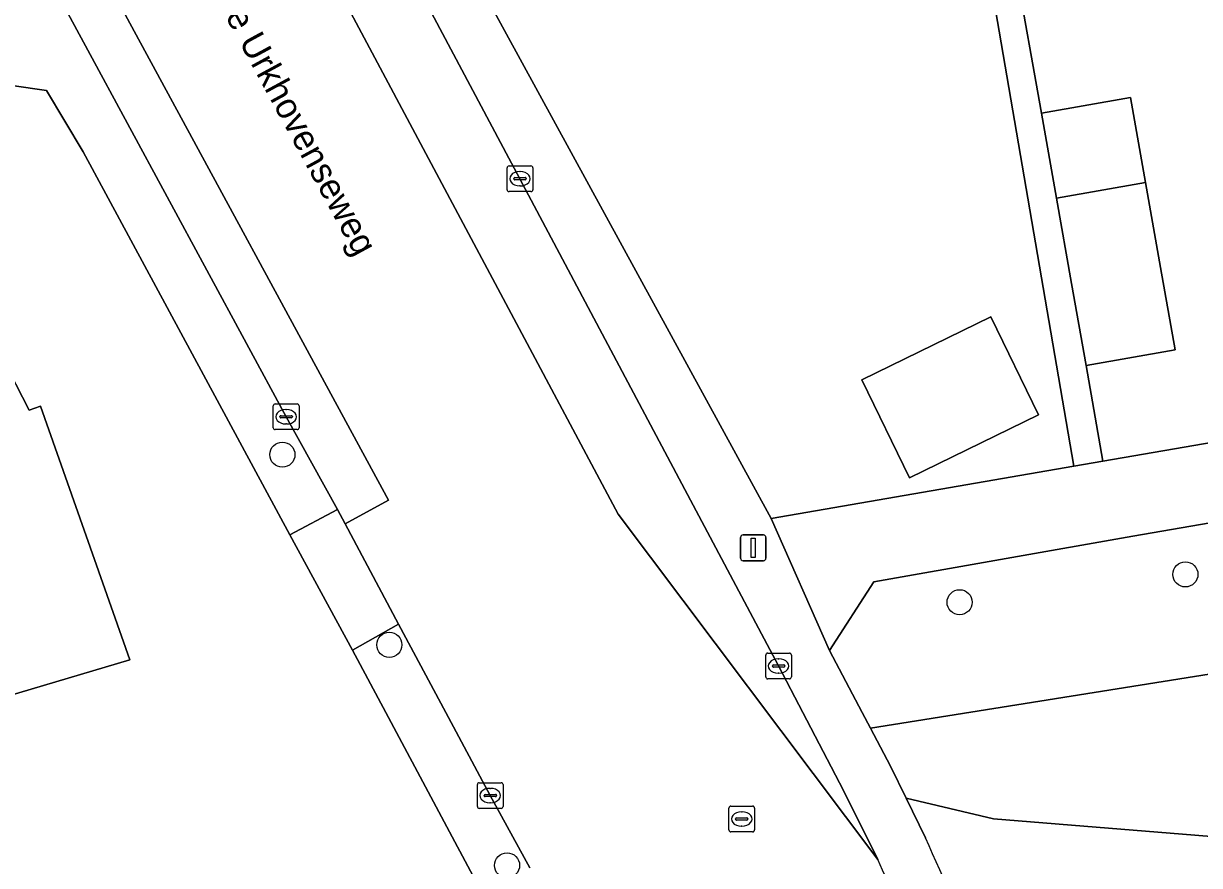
# Model space of a CAD drawing. Extents: x 162879 to 165540, y 384011 to 385181.
# Drawn here: x 164236.51 to 164282.3, y 384244.04 to 384276.82 of the extents above; entities that cross this region are included whole.
import ezdxf

# ---------------------------------------------------------------- set-up
doc = ezdxf.new("R2010")
doc.units = 0
for name, color, linetype in [('IMGEO_Boom', 7, 'Continuous'), ('IMGEO_Erf', 7, 'Continuous'), ('IMGEO_Groenvoorziening', 7, 'Continuous'), ('IMGEO_Kolk', 7, 'Continuous'), ('IMGEO_Lichtmast', 7, 'Continuous'), ('IMGEO_Openbare_ruimte_label', 7, 'Continuous'), ('IMGEO_OVBaan_gesloten', 7, 'Continuous'), ('IMGEO_Pand', 7, 'Continuous'), ('IMGEO_Parkeervlak_gesloten', 7, 'Continuous'), ('IMGEO_Rijbaan_lokaal_gesloten', 7, 'Continuous'), ('IMGEO_Rioolput', 7, 'Continuous'), ('IMGEO_Voetpad_open', 7, 'Continuous')]:
    doc.layers.add(name, color=color, linetype=linetype)

msp = doc.modelspace()

# ---------------------------------------------------------------- linework, layer by layer
at = {"layer": 'IMGEO_Boom'}
for centre in [(164246.591, 384260.032), (164281.75, 384255.37), (164272.959, 384254.287), (164250.755, 384252.629), (164255.339, 384244.042)]:
    msp.add_circle(centre, 0.489, dxfattribs=at)
at = {"layer": 'IMGEO_Erf'}
for points in [[(164241.621, 384301.03), (164245.563, 384293.433), (164245.698, 384293.443), (164247.447, 384290.807), (164265.625, 384257.55), (164277.401, 384259.579), (164272.425, 384288.625), (164273.405, 384288.793), (164273.957, 384285.675), (164277.428, 384286.289), (164277.994, 384283.174), (164278.603, 384279.686), (164275.126, 384279.071), (164276.143, 384273.323), (164279.613, 384273.937), (164280.199, 384270.625), (164280.785, 384267.312), (164281.351, 384264.111), (164277.882, 384263.498), (164278.541, 384259.775), (164297.909, 384263.112)], [(164206.318, 384224.869), (164247.574, 384233.483), (164257.652, 384235.746), (164254.435, 384242.849), (164250.613, 384250), (164249.318, 384252.424), (164246.887, 384256.909), (164238.833, 384271.815), (164237.404, 384274.205), (164236.057, 384274.403)]]:
    msp.add_lwpolyline(points, dxfattribs=at)
for points in [[(164230.527, 384250), (164229.646, 384252.5), (164227.741, 384251.828), (164225.653, 384257.751), (164224.717, 384260.406), (164226.651, 384261.088), (164226.044, 384262.811), (164229.359, 384265.308), (164233.353, 384268.315), (164236.727, 384261.758), (164237.169, 384261.914), (164240.648, 384252.04), (164235.854, 384250.622), (164233.859, 384250), (164230.857, 384249.064)], [(164276.033, 384261.588), (164271.011, 384259.131), (164269.147, 384262.941), (164274.169, 384265.398)]]:
    msp.add_lwpolyline(points, close=True, dxfattribs=at)
at = {"layer": 'IMGEO_Groenvoorziening'}
msp.add_lwpolyline([(164448.321, 384276.269), (164433.193, 384273.044), (164431.272, 384272.664), (164431.26, 384272.662), (164412.669, 384268.778), (164397.49, 384266.196), (164385.399, 384263.612), (164371.077, 384261.125), (164367.352, 384260.503), (164332.753, 384254.442), (164333.391, 384251.229), (164332.291, 384250.966), (164331.608, 384254.221), (164308.265, 384249.94), (164308.753, 384246.272), (164306.778, 384245.994), (164298.825, 384244.409), (164297.191, 384244.242), (164295.55, 384244.131), (164274.277, 384245.855), (164270.872, 384246.664), (164271.625, 384245.117)], dxfattribs=at)
for points in [[(164302.642, 384257.713), (164302.113, 384260.729), (164300.487, 384260.439), (164279.706, 384256.863), (164269.622, 384255.082), (164267.887, 384252.404), (164269.16, 384250), (164269.486, 384249.384), (164303.107, 384254.747)], [(164304.926, 384258.095), (164302.642, 384257.713), (164303.107, 384254.747), (164269.486, 384249.384), (164270.268, 384247.906), (164270.872, 384246.664), (164274.277, 384245.855), (164295.55, 384244.131), (164297.191, 384244.242), (164298.825, 384244.409), (164306.778, 384245.994)]]:
    msp.add_lwpolyline(points, close=True, dxfattribs=at)
msp.add_arc((164152.164, 384190.556), 131.332, 19.75476, 24.54751, dxfattribs=at)
at = {"layer": 'IMGEO_Kolk'}
for p, q in [((164255.342, 384270.347), (164255.342, 384271.199)), ((164255.417, 384271.273), (164256.269, 384271.273)), ((164256.343, 384271.199), (164256.343, 384270.347)), ((164255.601, 384270.767), (164255.601, 384270.779)), ((164255.644, 384270.816), (164256.042, 384270.816)), ((164255.83, 384271.053), (164255.855, 384271.053)), ((164256.085, 384270.779), (164256.085, 384270.767)), ((164256.039, 384270.73), (164255.641, 384270.73)), ((164255.853, 384270.493), (164255.828, 384270.493)), ((164256.269, 384270.273), (164255.417, 384270.273)), ((164246.238, 384261.08), (164246.238, 384261.932)), ((164246.313, 384262.006), (164247.165, 384262.006)), ((164246.726, 384261.786), (164246.751, 384261.786)), ((164247.239, 384261.932), (164247.239, 384261.08)), ((164246.497, 384261.5), (164246.497, 384261.512)), ((164246.935, 384261.463), (164246.537, 384261.463)), ((164246.54, 384261.549), (164246.938, 384261.549)), ((164246.749, 384261.226), (164246.724, 384261.226)), ((164246.981, 384261.512), (164246.981, 384261.5)), ((164247.165, 384261.006), (164246.313, 384261.006)), ((164265.411, 384251.379), (164265.411, 384252.231)), ((164265.486, 384252.305), (164266.338, 384252.305)), ((164265.899, 384252.085), (164265.924, 384252.085)), ((164266.412, 384252.231), (164266.412, 384251.379)), ((164265.67, 384251.799), (164265.67, 384251.811)), ((164266.108, 384251.762), (164265.71, 384251.762)), ((164265.713, 384251.848), (164266.111, 384251.848)), ((164265.922, 384251.525), (164265.897, 384251.525)), ((164266.154, 384251.811), (164266.154, 384251.799)), ((164266.338, 384251.305), (164265.486, 384251.305)), ((164254.184, 384246.336), (164254.184, 384247.188)), ((164254.259, 384247.262), (164255.111, 384247.262)), ((164254.672, 384247.042), (164254.697, 384247.042)), ((164255.185, 384247.188), (164255.185, 384246.336)), ((164254.443, 384246.756), (164254.443, 384246.768)), ((164254.881, 384246.719), (164254.483, 384246.719)), ((164254.486, 384246.805), (164254.884, 384246.805)), ((164254.695, 384246.482), (164254.67, 384246.482)), ((164254.927, 384246.768), (164254.927, 384246.756)), ((164255.111, 384246.262), (164254.259, 384246.262))]:
    msp.add_line(p, q, dxfattribs=at)
for points in [[(164255.342, 384270.347), (164255.342, 384271.199)], [(164255.417, 384271.273), (164256.269, 384271.273)], [(164256.343, 384271.199), (164256.343, 384270.347)], [(164256.269, 384270.273), (164255.417, 384270.273)], [(164246.238, 384261.08), (164246.238, 384261.932)], [(164246.313, 384262.006), (164247.165, 384262.006)], [(164247.239, 384261.932), (164247.239, 384261.08)], [(164247.165, 384261.006), (164246.313, 384261.006)], [(164265.411, 384251.379), (164265.411, 384252.231)], [(164265.486, 384252.305), (164266.338, 384252.305)], [(164266.412, 384252.231), (164266.412, 384251.379)], [(164266.338, 384251.305), (164265.486, 384251.305)], [(164254.184, 384246.336), (164254.184, 384247.188)], [(164254.259, 384247.262), (164255.111, 384247.262)], [(164255.185, 384247.188), (164255.185, 384246.336)], [(164255.111, 384246.262), (164254.259, 384246.262)]]:
    msp.add_lwpolyline(points, dxfattribs=at)
for centre, radius, start, end in [((164255.419, 384271.197), 0.0765, 91.552, 178.448), ((164255.419, 384271.197), 0.0765, 91.552, 178.448), ((164256.267, 384271.197), 0.0765, 1.552, 88.448), ((164256.267, 384271.197), 0.0765, 1.552, 88.448), ((164255.641, 384270.776), 0.0403, 85.8775, 175.7526), ((164255.638, 384270.766), 0.0366, 178.938, 274.7102), ((164256.042, 384270.773), 0.043, 264.8664, 352.4533), ((164256.046, 384270.778), 0.0386, 1.7309, 96.639), ((164255.419, 384270.349), 0.0765, 181.552, 268.448), ((164255.419, 384270.349), 0.0765, 181.552, 268.448), ((164256.267, 384270.349), 0.0765, 271.552, 358.448), ((164256.267, 384270.349), 0.0765, 271.552, 358.448), ((164246.315, 384261.93), 0.0765, 91.552, 178.448), ((164246.315, 384261.93), 0.0765, 91.552, 178.448), ((164247.163, 384261.93), 0.0765, 1.552, 88.448), ((164247.163, 384261.93), 0.0765, 1.552, 88.448), ((164246.537, 384261.509), 0.0403, 85.8775, 175.7526), ((164246.534, 384261.499), 0.0366, 178.938, 274.7102), ((164246.938, 384261.506), 0.043, 264.8664, 352.4533), ((164246.942, 384261.511), 0.0386, 1.7309, 96.639), ((164246.315, 384261.082), 0.0765, 181.552, 268.448), ((164246.315, 384261.082), 0.0765, 181.552, 268.448), ((164247.163, 384261.082), 0.0765, 271.552, 358.448), ((164247.163, 384261.082), 0.0765, 271.552, 358.448), ((164265.488, 384252.229), 0.0765, 91.552, 178.448), ((164265.488, 384252.229), 0.0765, 91.552, 178.448), ((164266.336, 384252.229), 0.0765, 1.552, 88.448), ((164266.336, 384252.229), 0.0765, 1.552, 88.448), ((164265.71, 384251.808), 0.0403, 85.8775, 175.7526), ((164265.707, 384251.798), 0.0366, 178.938, 274.7102), ((164266.111, 384251.805), 0.043, 264.8664, 352.4533), ((164266.115, 384251.81), 0.0386, 1.7309, 96.639), ((164265.488, 384251.381), 0.0765, 181.552, 268.448), ((164265.488, 384251.381), 0.0765, 181.552, 268.448), ((164266.336, 384251.381), 0.0765, 271.552, 358.448), ((164266.336, 384251.381), 0.0765, 271.552, 358.448), ((164254.261, 384247.186), 0.0765, 91.552, 178.448), ((164254.261, 384247.186), 0.0765, 91.552, 178.448), ((164255.109, 384247.186), 0.0765, 1.552, 88.448), ((164255.109, 384247.186), 0.0765, 1.552, 88.448), ((164254.483, 384246.765), 0.0403, 85.8775, 175.7526), ((164254.48, 384246.755), 0.0366, 178.938, 274.7102), ((164254.884, 384246.762), 0.043, 264.8664, 352.4533), ((164254.888, 384246.767), 0.0386, 1.7309, 96.639), ((164254.261, 384246.338), 0.0765, 181.552, 268.448), ((164254.261, 384246.338), 0.0765, 181.552, 268.448), ((164255.109, 384246.338), 0.0765, 271.552, 358.448), ((164255.109, 384246.338), 0.0765, 271.552, 358.448)]:
    msp.add_arc(centre, radius, start, end, dxfattribs=at)
for centre, major_axis, ratio, start_param, end_param in [((164255.829, 384270.773), (-0.387, 0.002), 0.722429, 4.712389, 7.853982), ((164255.854, 384270.773), (-0.39, 0.002), 0.717154, 1.570796, 4.712389), ((164246.725, 384261.506), (-0.387, 0.002), 0.722429, 4.712389, 7.853982), ((164246.75, 384261.506), (-0.39, 0.002), 0.717154, 1.570796, 4.712389), ((164265.898, 384251.805), (-0.387, 0.002), 0.722429, 4.712389, 7.853982), ((164265.923, 384251.805), (-0.39, 0.002), 0.717154, 1.570796, 4.712389), ((164254.671, 384246.762), (-0.387, 0.002), 0.722429, 4.712389, 7.853982), ((164254.696, 384246.762), (-0.39, 0.002), 0.717154, 1.570796, 4.712389)]:
    msp.add_ellipse(centre, major_axis=major_axis, ratio=ratio, start_param=start_param, end_param=end_param, dxfattribs=at)
at = {"layer": 'IMGEO_Lichtmast'}
for p, q in [((164264.427, 384256.005), (164264.427, 384256.805)), ((164264.427, 384256.805), (164264.427, 384256.005)), ((164264.527, 384256.905), (164265.317, 384256.905)), ((164265.317, 384256.905), (164264.527, 384256.905)), ((164265.417, 384256.805), (164265.417, 384256.005)), ((164265.417, 384256.005), (164265.417, 384256.805)), ((164265.317, 384255.905), (164264.527, 384255.905)), ((164264.527, 384255.905), (164265.317, 384255.905))]:
    msp.add_line(p, q, dxfattribs=at)
msp.add_lwpolyline([(164264.847, 384256.78), (164264.997, 384256.78), (164264.997, 384256.03), (164264.847, 384256.03), (164264.847, 384256.78)], dxfattribs=at)
for centre, start, end in [((164264.527, 384256.805), 90, 180), ((164264.527, 384256.805), 90, 180), ((164265.317, 384256.805), 0, 90), ((164265.317, 384256.805), 360, 90), ((164264.527, 384256.005), 180, 270), ((164264.527, 384256.005), 180, 270), ((164265.317, 384256.005), 270, 0), ((164265.317, 384256.005), 270, 0)]:
    msp.add_arc(centre, 0.1, start, end, dxfattribs=at)
at = {"layer": 'IMGEO_OVBaan_gesloten'}
msp.add_lwpolyline([(164250.573, 384280.685), (164248.108, 384279.38), (164259.664, 384257.72), (164269.773, 384244.273), (164268.442, 384246.955), (164266.854, 384250), (164265.912, 384251.805), (164255.842, 384270.772)], close=True, dxfattribs=at)
at = {"layer": 'IMGEO_Pand'}
for points in [[(164280.199, 384270.625), (164279.613, 384273.937), (164276.143, 384273.323), (164276.73, 384270.011)], [(164280.199, 384270.625), (164276.73, 384270.011), (164277.316, 384266.698), (164277.882, 384263.498), (164281.351, 384264.111), (164280.785, 384267.312)], [(164237.169, 384261.914), (164236.727, 384261.758), (164233.353, 384268.315), (164229.359, 384265.308), (164226.044, 384262.811), (164226.651, 384261.088), (164224.717, 384260.406), (164225.653, 384257.751), (164227.741, 384251.828), (164229.646, 384252.5), (164230.527, 384250), (164230.857, 384249.064), (164233.859, 384250), (164235.854, 384250.622), (164240.648, 384252.04)], [(164276.033, 384261.588), (164274.169, 384265.398), (164269.147, 384262.941), (164271.011, 384259.131)]]:
    msp.add_lwpolyline(points, close=True, dxfattribs=at)
at = {"layer": 'IMGEO_Parkeervlak_gesloten'}
msp.add_lwpolyline([(164229.138, 384293.772), (164232.524, 384287.484), (164237.469, 384278.64), (164246.74, 384261.507), (164248.74, 384257.903), (164249.04, 384257.338), (164250.722, 384258.259), (164229.396, 384297.567)], dxfattribs=at)
at = {"layer": 'IMGEO_Rijbaan_lokaal_gesloten'}
for points in [[(164238.643, 384301.819), (164237.023, 384302.288), (164236.356, 384302.626), (164236.139, 384302.83), (164228.566, 384298.705), (164229.396, 384297.567), (164250.722, 384258.259), (164249.04, 384257.338), (164251.111, 384253.429), (164252.95, 384250), (164254.686, 384246.762), (164256.229, 384243.947)], [(164269.773, 384244.273), (164259.664, 384257.72), (164248.108, 384279.38), (164243.342, 384288.314), (164245.577, 384289.508), (164245.423, 384289.793), (164243.824, 384292.753), (164241.598, 384291.582), (164238.772, 384296.879), (164240.968, 384298.04), (164239.944, 384299.935), (164239.208, 384301.296)]]:
    msp.add_lwpolyline(points, dxfattribs=at)
msp.add_arc((164155.652, 384191.796), 125.608, 18.06841, 24.69456, dxfattribs=at)
at = {"layer": 'IMGEO_Rioolput'}
for p, q in [((164263.974, 384245.422), (164263.974, 384246.274)), ((164264.049, 384246.348), (164264.901, 384246.348)), ((164264.462, 384246.128), (164264.487, 384246.128)), ((164264.975, 384246.274), (164264.975, 384245.422)), ((164264.233, 384245.842), (164264.233, 384245.854)), ((164264.671, 384245.805), (164264.273, 384245.805)), ((164264.276, 384245.891), (164264.674, 384245.891)), ((164264.485, 384245.568), (164264.46, 384245.568)), ((164264.717, 384245.854), (164264.717, 384245.842)), ((164264.901, 384245.348), (164264.049, 384245.348))]:
    msp.add_line(p, q, dxfattribs=at)
for points in [[(164263.974, 384245.422), (164263.974, 384246.274)], [(164264.049, 384246.348), (164264.901, 384246.348)], [(164264.975, 384246.274), (164264.975, 384245.422)], [(164264.901, 384245.348), (164264.049, 384245.348)]]:
    msp.add_lwpolyline(points, dxfattribs=at)
for centre, radius, start, end in [((164264.051, 384246.272), 0.0765, 91.552, 178.448), ((164264.051, 384246.272), 0.0765, 91.552, 178.448), ((164264.899, 384246.272), 0.0765, 1.552, 88.448), ((164264.899, 384246.272), 0.0765, 1.552, 88.448), ((164264.273, 384245.851), 0.0403, 85.8775, 175.7526), ((164264.27, 384245.841), 0.0366, 178.938, 274.7102), ((164264.674, 384245.848), 0.043, 264.8664, 352.4533), ((164264.678, 384245.853), 0.0386, 1.7309, 96.639), ((164264.051, 384245.424), 0.0765, 181.552, 268.448), ((164264.051, 384245.424), 0.0765, 181.552, 268.448), ((164264.899, 384245.424), 0.0765, 271.552, 358.448), ((164264.899, 384245.424), 0.0765, 271.552, 358.448)]:
    msp.add_arc(centre, radius, start, end, dxfattribs=at)
for centre, major_axis, ratio, start_param, end_param in [((164264.461, 384245.848), (-0.387, 0.002), 0.722429, 4.712389, 7.853982), ((164264.486, 384245.848), (-0.39, 0.002), 0.717154, 1.570796, 4.712389)]:
    msp.add_ellipse(centre, major_axis=major_axis, ratio=ratio, start_param=start_param, end_param=end_param, dxfattribs=at)
at = {"layer": 'IMGEO_Voetpad_open'}
for points in [[(164265.625, 384257.55), (164247.447, 384290.807), (164245.698, 384293.443), (164245.563, 384293.433), (164241.621, 384301.03), (164239.944, 384299.935), (164240.968, 384298.04), (164243.635, 384293.103), (164244.235, 384293.431), (164246.037, 384290.128), (164245.423, 384289.793), (164245.577, 384289.508), (164245.892, 384288.924), (164247.624, 384286.179), (164250.573, 384280.685), (164255.842, 384270.772), (164265.912, 384251.805), (164266.854, 384250), (164268.442, 384246.955), (164269.773, 384244.273)], [(164229.396, 384297.567), (164222.041, 384294.537), (164224.051, 384287.357), (164226.385, 384288.011), (164228.859, 384283.61), (164229.599, 384282.486), (164230.627, 384280.926), (164232.261, 384281.94), (164233.682, 384279.119), (164234.844, 384279.704), (164236.057, 384277.336), (164234.879, 384276.743), (164236.057, 384274.403), (164237.404, 384274.205), (164238.833, 384271.815), (164246.887, 384256.909), (164248.74, 384257.903), (164246.74, 384261.507), (164237.469, 384278.64), (164232.524, 384287.484)], [(164297.909, 384263.112), (164278.541, 384259.775), (164277.401, 384259.579), (164265.625, 384257.55), (164267.887, 384252.404), (164269.622, 384255.082), (164279.706, 384256.863), (164300.487, 384260.439)], [(164271.625, 384245.117), (164270.872, 384246.664), (164270.268, 384247.906), (164269.486, 384249.384), (164269.16, 384250), (164267.887, 384252.404), (164265.625, 384257.55)], [(164256.229, 384243.947), (164254.686, 384246.762), (164252.95, 384250), (164251.111, 384253.429), (164249.318, 384252.424), (164250.613, 384250), (164254.435, 384242.849), (164257.652, 384235.746), (164257.821, 384235.374), (164258.307, 384234.301), (164257.439, 384229.994), (164258.189, 384227.901), (164258.219, 384227.264), (164258.136, 384227.247), (164258.175, 384227.079)]]:
    msp.add_lwpolyline(points, dxfattribs=at)
for points in [[(164275.126, 384279.071), (164274.509, 384282.558), (164273.957, 384285.675), (164273.405, 384288.793), (164272.425, 384288.625), (164277.401, 384259.579), (164278.541, 384259.775), (164277.882, 384263.498), (164277.316, 384266.698), (164276.73, 384270.011), (164276.143, 384273.323)], [(164249.04, 384257.338), (164248.74, 384257.903), (164246.887, 384256.909), (164249.318, 384252.424), (164251.111, 384253.429)]]:
    msp.add_lwpolyline(points, close=True, dxfattribs=at)
for centre, radius, start, end in [((164152.164, 384190.556), 131.332, 19.75476, 24.54751), ((164155.652, 384191.796), 125.608, 18.06841, 24.69456)]:
    msp.add_arc(centre, radius, start, end, dxfattribs=at)

# ---------------------------------------------------------------- texts
at = {"layer": 'IMGEO_Openbare_ruimte_label'}
msp.add_text('Oude Urkhovenseweg', height=1, rotation=298.487, dxfattribs=at).set_placement((164243.145, 384279.326))

doc.saveas('drawing.dxf')
